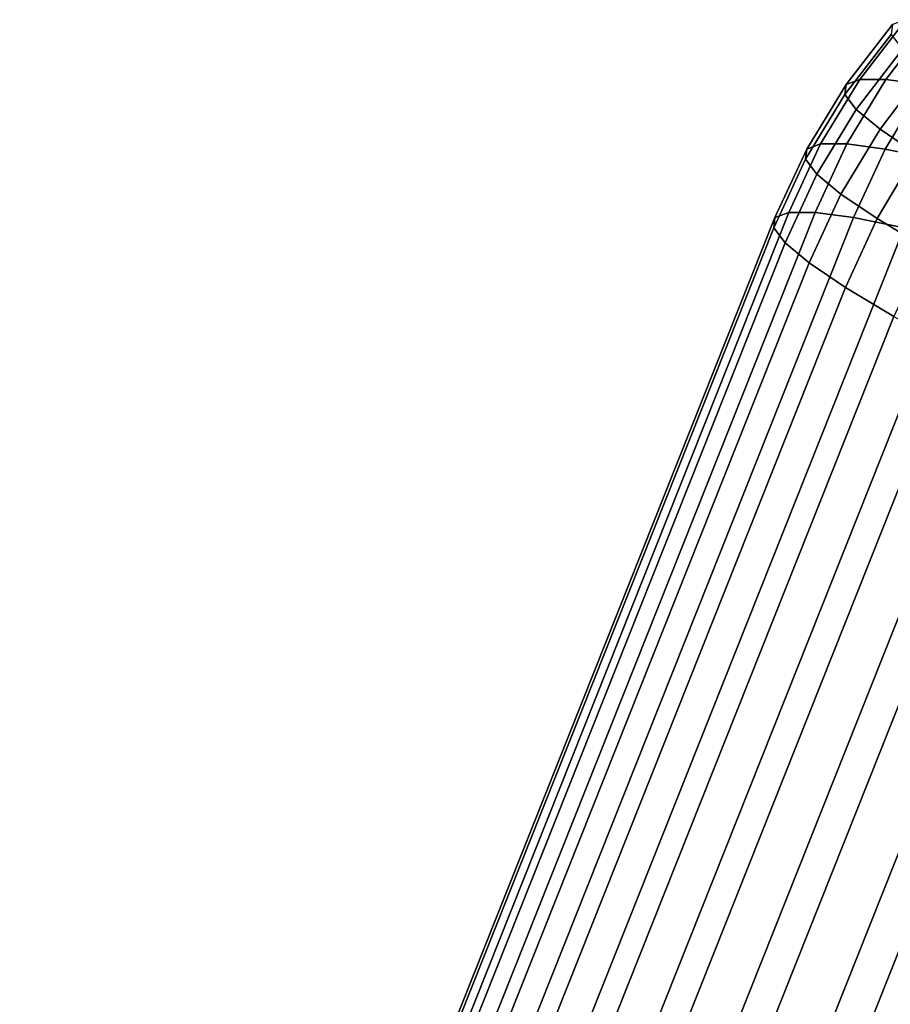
# Model space of a CAD drawing. Header units: metres. Extents: x -166 to 33, y -71 to 34.
# Tile 320 of 332: x 13.59 to 14.88, y 32.37 to 33.83. Entities that reach past the tile are written whole.
import ezdxf

# ---------------------------------------------------------------- set-up
doc = ezdxf.new("R2010")
doc.units = ezdxf.units.M
doc.layers.add('solid_12208131', color=7, linetype='CONTINUOUS')

msp = doc.modelspace()

# ---------------------------------------------------------------- linework, layer by layer
at = {"layer": 'solid_12208131'}
for points in [[(14.816763, 33.717072, 14.031723), (14.8185, 33.731922, 14.253291), (14.88715, 33.820389, 14.245424), (14.885436, 33.805721, 14.02664)], [(14.8185, 33.731922, 14.253291), (14.83873, 33.73938, 14.474314), (14.907126, 33.827751, 14.463671), (14.88715, 33.820389, 14.245424)], [(14.83873, 33.73938, 14.474314), (14.877293, 33.73938, 14.693012), (14.945205, 33.827751, 14.679622), (14.907126, 33.827751, 14.463671)], [(14.877293, 33.73938, 14.693012), (14.933876, 33.731922, 14.907625), (15.001078, 33.820389, 14.891538), (14.945205, 33.827751, 14.679622)], [(14.833535, 33.694939, 13.811394), (14.816763, 33.717072, 14.031723), (14.885436, 33.805721, 14.02664), (14.901998, 33.783867, 13.809079)], [(14.868682, 33.665707, 13.594078), (14.833535, 33.694939, 13.811394), (14.901998, 33.783867, 13.809079), (14.936702, 33.755005, 13.594493)], [(14.921918, 33.629612, 13.381524), (14.868682, 33.665707, 13.594078), (14.936702, 33.755005, 13.594493), (14.98927, 33.71936, 13.384609)], [(14.760215, 33.636299, 14.261004), (14.7806, 33.643814, 14.483707), (14.83873, 33.73938, 14.474314), (14.8185, 33.731922, 14.253291)], [(14.7806, 33.643814, 14.483707), (14.819455, 33.643814, 14.704068), (14.877293, 33.73938, 14.693012), (14.83873, 33.73938, 14.474314)], [(14.819455, 33.643814, 14.704068), (14.876469, 33.636299, 14.920312), (14.933876, 33.731922, 14.907625), (14.877293, 33.73938, 14.693012)], [(14.758466, 33.62133, 14.037752), (14.760215, 33.636299, 14.261004), (14.8185, 33.731922, 14.253291), (14.816763, 33.717072, 14.031723)], [(14.876469, 33.636299, 14.920312), (14.951181, 33.62133, 15.130698), (15.008025, 33.717072, 15.116426), (14.933876, 33.731922, 14.907625)], [(14.775366, 33.599033, 13.815749), (14.758466, 33.62133, 14.037752), (14.816763, 33.717072, 14.031723), (14.833535, 33.694939, 13.811394)], [(14.810779, 33.56958, 13.596781), (14.775366, 33.599033, 13.815749), (14.833535, 33.694939, 13.811394), (14.868682, 33.665707, 13.594078)], [(14.86442, 33.533211, 13.382611), (14.810779, 33.56958, 13.596781), (14.868682, 33.665707, 13.594078), (14.921918, 33.629612, 13.381524)], [(14.760215, 33.636299, 14.261004), (14.758466, 33.62133, 14.037752), (14.71132, 33.519817, 14.044644), (14.713074, 33.534821, 14.268459)], [(14.7806, 33.643814, 14.483707), (14.760215, 33.636299, 14.261004), (14.713074, 33.534821, 14.268459), (14.733509, 33.542355, 14.491724)], [(14.819455, 33.643814, 14.704068), (14.7806, 33.643814, 14.483707), (14.733509, 33.542355, 14.491724), (14.772463, 33.542355, 14.71264)], [(14.876469, 33.636299, 14.920312), (14.819455, 33.643814, 14.704068), (14.772463, 33.542355, 14.71264), (14.82962, 33.534821, 14.929429)], [(14.951181, 33.62133, 15.130698), (14.876469, 33.636299, 14.920312), (14.82962, 33.534821, 14.929429), (14.904522, 33.519817, 15.140347)], [(14.758466, 33.62133, 14.037752), (14.775366, 33.599033, 13.815749), (14.728263, 33.497459, 13.822082), (14.71132, 33.519817, 14.044644)], [(14.935858, 33.490219, 13.174966), (14.86442, 33.533211, 13.382611), (14.921918, 33.629612, 13.381524), (14.992817, 33.586945, 13.175444)], [(14.775366, 33.599033, 13.815749), (14.810779, 33.56958, 13.596781), (14.763765, 33.467934, 13.602561), (14.728263, 33.497459, 13.822082)], [(14.810779, 33.56958, 13.596781), (14.86442, 33.533211, 13.382611), (14.817541, 33.431473, 13.387852), (14.763765, 33.467934, 13.602561)], [(10.65325, 23.320793, 14.760192), (10.655004, 23.335798, 14.984007), (14.713074, 33.534821, 14.268459), (14.71132, 33.519817, 14.044644)], [(10.655004, 23.335798, 14.984007), (10.675439, 23.34333, 15.207272), (14.733509, 33.542355, 14.491724), (14.713074, 33.534821, 14.268459)], [(10.675439, 23.34333, 15.207272), (10.714393, 23.34333, 15.428187), (14.772463, 33.542355, 14.71264), (14.733509, 33.542355, 14.491724)], [(10.714393, 23.34333, 15.428187), (10.77155, 23.335798, 15.644977), (14.82962, 33.534821, 14.929429), (14.772463, 33.542355, 14.71264)], [(10.77155, 23.335798, 15.644977), (10.846452, 23.320793, 15.855894), (14.904522, 33.519817, 15.140347), (14.82962, 33.534821, 14.929429)], [(14.86442, 33.533211, 13.382611), (14.935858, 33.490219, 13.174966), (14.889159, 33.388371, 13.179683), (14.817541, 33.431473, 13.387852)], [(10.670193, 23.298437, 14.537628), (10.65325, 23.320793, 14.760192), (14.71132, 33.519817, 14.044644), (14.728263, 33.497459, 13.822082)], [(10.846452, 23.320793, 15.855894), (10.938494, 23.298437, 16.05924), (14.996564, 33.497459, 15.343693), (14.904522, 33.519817, 15.140347)], [(10.705695, 23.268911, 14.318109), (10.670193, 23.298437, 14.537628), (14.728263, 33.497459, 13.822082), (14.763765, 33.467934, 13.602561)], [(10.938494, 23.298437, 16.05924), (11.046935, 23.268911, 16.25338), (15.105005, 33.467934, 15.537832), (14.996564, 33.497459, 15.343693)], [(10.759471, 23.23245, 14.103399), (10.705695, 23.268911, 14.318109), (14.763765, 33.467934, 13.602561), (14.817541, 33.431473, 13.387852)], [(11.046935, 23.268911, 16.25338), (11.170903, 23.23245, 16.436747), (15.228973, 33.431473, 15.7212), (15.105005, 33.467934, 15.537832)], [(10.831089, 23.18935, 13.895229), (10.759471, 23.23245, 14.103399), (14.817541, 33.431473, 13.387852), (14.889159, 33.388371, 13.179683)], [(11.170903, 23.23245, 16.436747), (11.309401, 23.18935, 16.607868), (15.367471, 33.388371, 15.892321), (15.228973, 33.431473, 15.7212)], [(10.919971, 23.139956, 13.695275), (10.831089, 23.18935, 13.895229), (14.889159, 33.388371, 13.179683), (14.978041, 33.338978, 12.979729)], [(11.309401, 23.18935, 16.607868), (11.46131, 23.139956, 16.765364), (15.519381, 33.338978, 16.049816), (15.367471, 33.388371, 15.892321)], [(11.025402, 23.084667, 13.505147), (10.919971, 23.139956, 13.695275), (14.978041, 33.338978, 12.979729), (15.083472, 33.283688, 12.7896)], [(11.46131, 23.139956, 16.765364), (11.62541, 23.084667, 16.907967), (15.683481, 33.283688, 16.192419), (15.519381, 33.338978, 16.049816)], [(11.146532, 23.023928, 13.326375), (11.025402, 23.084667, 13.505147), (15.083472, 33.283688, 12.7896), (15.204602, 33.22295, 12.610827)], [(11.62541, 23.084667, 16.907967), (11.80038, 23.023928, 17.034529), (15.85845, 33.22295, 16.318981), (15.683481, 33.283688, 16.192419)], [(11.282388, 22.958229, 13.160398), (11.146532, 23.023928, 13.326375), (15.204602, 33.22295, 12.610827), (15.340458, 33.157249, 12.444852)], [(11.80038, 23.023928, 17.034529), (11.984809, 22.958229, 17.14403), (16.042879, 33.157249, 16.428482), (15.85845, 33.22295, 16.318981)], [(11.431874, 22.888096, 13.008554), (11.282388, 22.958229, 13.160398), (15.340458, 33.157249, 12.444852), (15.489944, 33.08712, 12.293007)], [(11.984809, 22.958229, 17.14403), (12.177215, 22.888096, 17.23559), (16.235285, 33.08712, 16.520042), (16.042879, 33.157249, 16.428482)], [(11.593787, 22.814096, 12.872065), (11.431874, 22.888096, 13.008554), (15.489944, 33.08712, 12.293007), (15.651857, 33.013119, 12.156517)], [(12.177215, 22.888096, 17.23559), (12.376045, 22.814096, 17.30847), (16.434116, 33.013119, 16.592922), (16.235285, 33.08712, 16.520042)], [(11.766825, 22.736826, 12.752028), (11.593787, 22.814096, 12.872065), (15.651857, 33.013119, 12.156517), (15.824895, 32.935848, 12.036481)], [(12.376045, 22.814096, 17.30847), (12.579702, 22.736826, 17.362085), (16.637772, 32.935848, 16.646538), (16.434116, 33.013119, 16.592922)], [(11.949592, 22.656906, 12.649412), (11.766825, 22.736826, 12.752028), (15.824895, 32.935848, 12.036481), (16.007662, 32.855927, 11.933865)], [(12.579702, 22.736826, 17.362085), (12.786544, 22.656906, 17.396004), (16.844614, 32.855927, 16.680456), (16.637772, 32.935848, 16.646538)], [(12.140618, 22.57498, 12.565042), (11.949592, 22.656906, 12.649412), (16.007662, 32.855927, 11.933865), (16.198689, 32.774002, 11.849495)], [(12.786544, 22.656906, 17.396004), (12.994906, 22.57498, 17.40995), (17.052977, 32.774002, 16.694403), (16.844614, 32.855927, 16.680456)], [(12.338366, 22.491707, 12.499598), (12.140618, 22.57498, 12.565042), (16.198689, 32.774002, 11.849495), (16.396437, 32.690727, 11.784051)], [(12.994906, 22.57498, 17.40995), (13.203112, 22.491707, 17.403814), (17.261181, 32.690727, 16.688267), (17.052977, 32.774002, 16.694403)], [(16.396437, 32.690727, 11.784051), (16.599312, 32.606781, 11.738058), (12.541242, 22.407759, 12.453606), (12.338366, 22.491707, 12.499598)], [(13.203112, 22.491707, 17.403814), (13.409483, 22.407759, 17.377645), (17.467552, 32.606781, 16.662098), (17.261181, 32.690727, 16.688267)], [(12.747613, 22.323809, 12.427437), (12.541242, 22.407759, 12.453606), (16.599312, 32.606781, 11.738058), (16.805683, 32.522831, 11.711889)], [(17.670429, 32.522831, 16.616106), (17.467552, 32.606781, 16.662098), (13.409483, 22.407759, 17.377645), (13.612358, 22.323809, 17.331652)], [(12.955818, 22.240536, 12.421301), (12.747613, 22.323809, 12.427437), (16.805683, 32.522831, 11.711889), (17.013887, 32.43956, 11.705753)], [(13.612358, 22.323809, 17.331652), (13.810105, 22.240536, 17.266209), (17.868176, 32.43956, 16.550661), (17.670429, 32.522831, 16.616106)], [(13.16418, 22.158609, 12.435247), (12.955818, 22.240536, 12.421301), (17.013887, 32.43956, 11.705753), (17.22225, 32.357632, 11.7197)], [(13.810105, 22.240536, 17.266209), (14.001132, 22.158609, 17.181839), (18.059202, 32.357632, 16.466291), (17.868176, 32.43956, 16.550661)]]:
    msp.add_3dface(points, dxfattribs=at)

doc.saveas('drawing.dxf')
